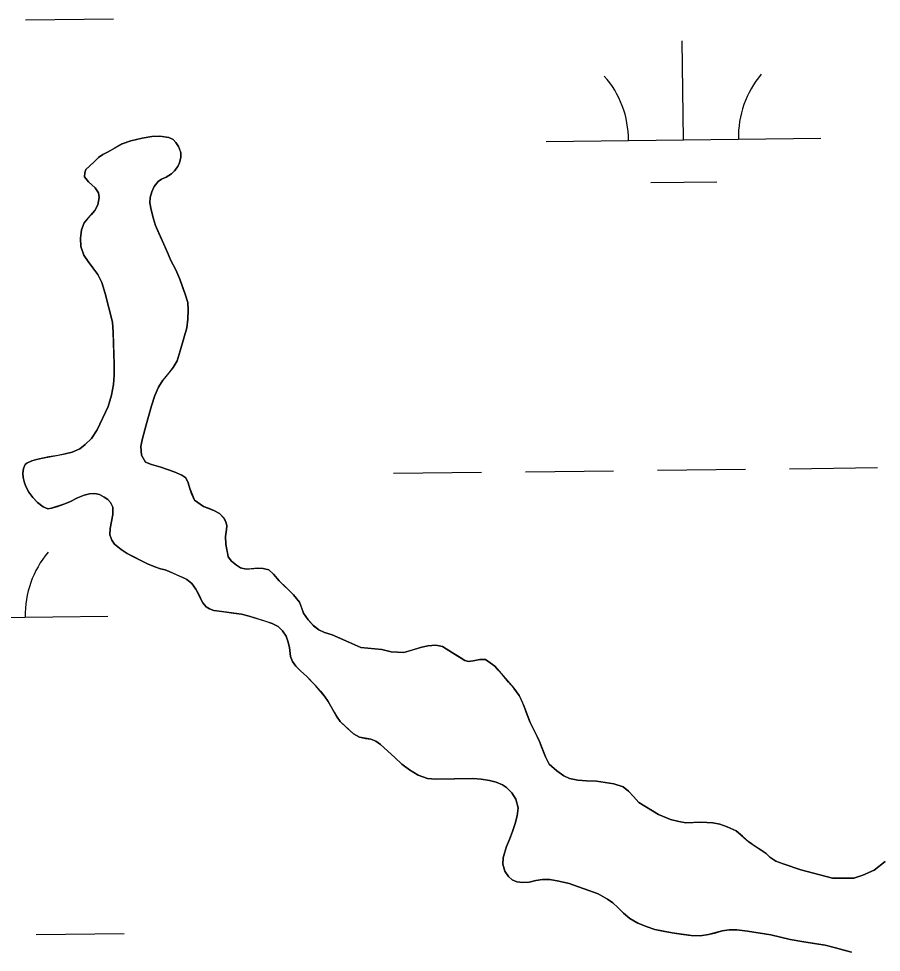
# Model space of a CAD drawing. Extents: x 3683402 to 3721514, y 487807 to 513565.
# Drawn here: x 3718807.9 to 3719121.7, y 495165.2 to 495504.7 of the extents above; entities that cross this region are included whole.
import ezdxf

# ---------------------------------------------------------------- set-up
doc = ezdxf.new("R2010")
doc.units = 0
doc.layers.add('V-TOPO-SHOR', color=7, linetype='Continuous')
doc.layers.add('V-WETL-SWMP', color=7, linetype='Continuous')

msp = doc.modelspace()

# ---------------------------------------------------------------- linework, layer by layer
at = {"layer": 'V-TOPO-SHOR'}
for points in [[(3718862.02, 495419.75), (3718860.74, 495422.7), (3718858.93, 495426.7), (3718857.7, 495429.57), (3718856.9, 495431.96), (3718856.14, 495435.18), (3718855.65, 495437.79), (3718855.68, 495439.7), (3718856.28, 495441.8), (3718857.19, 495443.72), (3718858.66, 495445.51), (3718859.83, 495446.35), (3718861.52, 495447.1), (3718863.47, 495448.33), (3718864.6, 495449.42), (3718865.77, 495450.91), (3718866.41, 495452.31), (3718866.88, 495454.31), (3718866.87, 495455.92), (3718866.61, 495456.84), (3718866.08, 495458.27), (3718865.07, 495459.66), (3718864.06, 495460.79), (3718862.57, 495461.48), (3718859.26, 495461.98), (3718856.39, 495461.88), (3718852.82, 495461.25), (3718848.73, 495460.27), (3718845.56, 495459.2), (3718842.6, 495457.49), (3718840.26, 495456.21), (3718838.48, 495455.38), (3718836.96, 495454.28), (3718835.49, 495452.75), (3718833.58, 495450.99), (3718832.37, 495449.85), (3718831.9, 495448.67), (3718831.86, 495447.24), (3718833.31, 495445.37), (3718835.67, 495443.16), (3718836.99, 495441.43), (3718837.21, 495439.73), (3718836.66, 495437.07), (3718835.54, 495434.98), (3718834.37, 495433.53), (3718832.95, 495431.96), (3718831.73, 495430.47), (3718830.79, 495427.89), (3718830.37, 495424.85), (3718830.52, 495421.84), (3718831.58, 495418.75), (3718833.16, 495416.37), (3718834.92, 495414.07), (3718836.67, 495411.73), (3718838.13, 495408.82), (3718839.32, 495404.82), (3718842.04, 495394.33), (3718842.27, 495390.68), (3718842.39, 495386.1), (3718842.54, 495382.62), (3718842.64, 495379.14), (3718842.62, 495375.09), (3718842.34, 495371.64), (3718841.66, 495367.76), (3718840.42, 495363.71), (3718836.46, 495355.15), (3718834.34, 495352.04), (3718832.13, 495349.9), (3718830.1, 495348.32), (3718827.36, 495347.13), (3718824.79, 495346.42), (3718822.23, 495345.92), (3718818.83, 495345.38), (3718816.57, 495344.93), (3718814.39, 495344.44), (3718812.65, 495343.91), (3718810.87, 495343.03), (3718810.22, 495342.59), (3718809.67, 495341.11), (3718809.41, 495339.49), (3718809.55, 495337.88), (3718810, 495335.97), (3718810.66, 495334.36), (3718811.58, 495332.54), (3718812.99, 495330.54), (3718814.74, 495328.77), (3718816.75, 495327.21), (3718818.5, 495326.43), (3718819.89, 495326.7), (3718821.98, 495327.37), (3718824.28, 495328.12), (3718826.45, 495329.05), (3718829.32, 495330.46), (3718831.71, 495331.43), (3718833.67, 495331.92), (3718835.54, 495332.1), (3718837.24, 495331.63), (3718838.99, 495330.77), (3718840.34, 495329.82), (3718841.27, 495328.78), (3718842.14, 495327.04)], [(3719000.93, 495233.67), (3718999.57, 495236.27), (3718998.29, 495239.35), (3718997.31, 495241.83), (3718996.48, 495243.7), (3718995.33, 495246.05), (3718994.01, 495248.78), (3718992.91, 495251.61), (3718991.8, 495254.56), (3718991.05, 495256.35), (3718989.95, 495258.65), (3718987.98, 495261.29), (3718986.14, 495263.42), (3718983.99, 495265.98), (3718982.37, 495267.75), (3718981.1, 495269.23), (3718977.77, 495271.73), (3718975.64, 495271.64), (3718973.25, 495271.14), (3718971.59, 495270.96), (3718970.19, 495271.34), (3718969.5, 495271.78), (3718967.53, 495272.99), (3718965.69, 495274.06), (3718962.11, 495276.44), (3718959.67, 495276.86), (3718956.75, 495276.63), (3718954.1, 495276.05), (3718951.06, 495275.07), (3718948.05, 495274.18), (3718943.39, 495274.42), (3718939.95, 495275.27), (3718932.41, 495276.1), (3718928, 495277.95), (3718924.68, 495279.41), (3718921.93, 495280.66), (3718919.14, 495281.52), (3718917.08, 495282.42), (3718915.21, 495283.93), (3718913.19, 495286.06), (3718911.48, 495288.58), (3718910.86, 495290.31), (3718910.02, 495292.57), (3718907.91, 495295.26), (3718905.33, 495297.73), (3718902.66, 495300.33), (3718900.6, 495302.67), (3718898.89, 495304.27), (3718896.88, 495304.78), (3718894.79, 495304.86), (3718892.44, 495304.67), (3718890.66, 495304.58), (3718888.56, 495304.96), (3718887.08, 495305.95), (3718885.28, 495307.46), (3718884.14, 495308.98), (3718883.87, 495310.51), (3718883.47, 495312.33), (3718883.29, 495313.68), (3718883.14, 495316.42), (3718883.52, 495318.95), (3718883.6, 495320.3), (3718883.33, 495321.43), (3718882.58, 495323.04), (3718880.92, 495324.77), (3718878.87, 495325.81), (3718877.21, 495326.54), (3718875.07, 495327.36), (3718871.83, 495329.65), (3718870.82, 495332.08), (3718870.11, 495333.9), (3718869.58, 495335.95), (3718868.7, 495337.69), (3718867.25, 495338.72), (3718864.46, 495339.88), (3718861.98, 495340.74), (3718859.66, 495341.64), (3718856.22, 495342.58), (3718854.08, 495343.44), (3718852.54, 495346.05), (3718852.39, 495349.18), (3718852.85, 495351.58), (3718854.26, 495357.07), (3718856.19, 495363.88), (3718857.43, 495367.72), (3718858.72, 495370.69), (3718860.36, 495373.27), (3718862.22, 495375.5), (3718864.12, 495377.91), (3718865.55, 495380.26), (3718866.7, 495383.93), (3718869.05, 495392.3), (3718869.38, 495395.48), (3718869.58, 495398.67), (3718869.39, 495401.49), (3718868.46, 495404.58), (3718867.67, 495406.8), (3718866.52, 495410.02), (3718865.06, 495413.45), (3718863.3, 495416.84), (3718862.02, 495419.75)], [(3718842.14, 495327.04), (3718842.2, 495324.43), (3718841.7, 495321.9), (3718841.14, 495319.33), (3718841.11, 495317.02), (3718841.82, 495315.02), (3718842.79, 495313.67), (3718845.19, 495311.73), (3718847.33, 495310.22), (3718849.87, 495308.92), (3718854.71, 495306.42), (3718857.46, 495305.35), (3718859.52, 495304.71), (3718861.13, 495304.32), (3718862.7, 495303.72), (3718864.1, 495303.08), (3718865.71, 495302.39), (3718867.68, 495301.49), (3718869.12, 495300.75), (3718870.91, 495299.28), (3718872.32, 495297.29), (3718873.28, 495295.51), (3718873.99, 495293.94), (3718874.87, 495292.34), (3718876.14, 495290.82), (3718877.37, 495290.08), (3718878.89, 495289.53), (3718880.9, 495289.28), (3718883.65, 495288.86), (3718886, 495288.57), (3718888.96, 495288.19), (3718891.71, 495287.47), (3718894.59, 495286.57), (3718897.73, 495285.58), (3718900.13, 495284.81), (3718902.31, 495283.65), (3718903.85, 495282.09), (3718905.21, 495280.22), (3718905.87, 495278.35), (3718906.41, 495276), (3718906.73, 495272.83), (3718907.48, 495270.91), (3718908.71, 495269.31), (3718910.55, 495267.45), (3718912.6, 495265.58), (3718914.22, 495263.98), (3718915.89, 495262.21), (3718917.73, 495260.12), (3718919.18, 495258.35), (3718920.5, 495256.35), (3718921.59, 495254.48), (3718922.69, 495252.53), (3718923.48, 495251.05), (3718924.85, 495249.15), (3718927.38, 495246.76), (3718929.75, 495244.68), (3718931.93, 495243.43), (3718934.03, 495243.01), (3718935.99, 495242.67), (3718937.78, 495242.03), (3718939.48, 495240.82), (3718944.78, 495236.1), (3718947.23, 495233.63), (3718950.03, 495231.51), (3718953.22, 495229.57), (3718956.58, 495228.37), (3718959.5, 495228.17), (3718962.81, 495228.27), (3718966.47, 495228.34), (3718970.04, 495228.36), (3718973.08, 495228.42), (3718976.18, 495228.21), (3718979.15, 495227.67), (3718981.63, 495227.07), (3718983.94, 495226.08), (3718985.39, 495225.09), (3718987.31, 495223.14), (3718988.72, 495220.88), (3718989.56, 495217.71), (3718989.28, 495214.87), (3718988.46, 495212.08), (3718987.56, 495209.11), (3718986.49, 495206.19), (3718985.37, 495203.7), (3718984.6, 495201.3), (3718984.18, 495199.51), (3718984.02, 495197.21), (3718984.77, 495194.68), (3718986.04, 495192.73), (3718987.4, 495191.56), (3718989.1, 495190.87), (3718991.28, 495190.58), (3718993.63, 495190.68), (3718996.07, 495191.26), (3718998.51, 495191.71), (3719001.08, 495191.64), (3719004.43, 495191.09), (3719008.14, 495190.24), (3719018.7, 495186.42), (3719022.15, 495184.57), (3719024.03, 495183.14)], [(3719123.17, 495198.27), (3719119.13, 495195.11), (3719114.96, 495193.26), (3719111.7, 495192.2), (3719103.99, 495192.16), (3719092.48, 495195.23), (3719085.98, 495197.33), (3719083.4, 495198.32), (3719081.21, 495199.83), (3719079.81, 495201.08), (3719077.98, 495202.34), (3719075.7, 495203.85), (3719073.56, 495205.41), (3719071.24, 495207.44), (3719068.88, 495209.43), (3719065.65, 495210.85), (3719062.98, 495211.79), (3719060.46, 495212.26), (3719058.28, 495212.46), (3719055.93, 495212.58), (3719053.53, 495212.44), (3719050.57, 495212.33), (3719048, 495212.71), (3719045.07, 495213.52), (3719040.62, 495215.33), (3719033.5, 495219.73), (3719031.62, 495221.9), (3719029.73, 495223.85), (3719027.76, 495225.32), (3719024.36, 495226.43), (3719021.26, 495226.98), (3719018.08, 495227.4), (3719014.42, 495227.55), (3719011.37, 495227.84), (3719008.28, 495228.43), (3719006.23, 495229.38), (3719003.69, 495231.15), (3719000.93, 495233.67)], [(3719024.03, 495183.14), (3719025.87, 495181.45), (3719027.89, 495179.41), (3719030.25, 495177.47), (3719033.09, 495175.74), (3719036.49, 495174.45), (3719039.33, 495173.51), (3719042.38, 495172.87), (3719045.65, 495172.24), (3719048.79, 495171.78), (3719052.49, 495171.32), (3719055.85, 495171.25), (3719058.85, 495171.7), (3719061.5, 495172.32), (3719063.85, 495172.95), (3719066.38, 495173.35), (3719069.21, 495173.37), (3719073.04, 495172.91), (3719081.59, 495171.52), (3719088.52, 495169.9), (3719093.49, 495169.02), (3719097.33, 495168.43), (3719101.25, 495167.8), (3719105, 495166.86), (3719108.53, 495165.83), (3719110.89, 495165.19)]]:
    msp.add_lwpolyline(points, dxfattribs=at)
at = {"layer": 'V-WETL-SWMP'}
for p, q in [((3718810.38, 495504.36), (3718842.38, 495504.73)), ((3719049.75, 495460.71), (3719049.33, 495496.7)), ((3718852.82, 495461.25), (3718856.39, 495461.88)), ((3718856.39, 495461.88), (3718859.26, 495461.98)), ((3718859.26, 495461.98), (3718862.57, 495461.48)), ((3718840.26, 495456.21), (3718845.56, 495459.2)), ((3718845.56, 495459.2), (3718848.73, 495460.27)), ((3718848.73, 495460.27), (3718852.82, 495461.25)), ((3718862.57, 495461.48), (3718864.06, 495460.79)), ((3718864.06, 495460.79), (3718865.07, 495459.66)), ((3718865.07, 495459.66), (3718866.08, 495458.27)), ((3718866.08, 495458.27), (3718866.87, 495455.92)), ((3718999.75, 495460.12), (3719099.75, 495461.29)), ((3718836.96, 495454.28), (3718838.48, 495455.38)), ((3718838.48, 495455.38), (3718840.26, 495456.21)), ((3718866.87, 495455.92), (3718866.88, 495454.31)), ((3718832.37, 495449.85), (3718835.49, 495452.75)), ((3718835.49, 495452.75), (3718836.96, 495454.28)), ((3718866.41, 495452.31), (3718865.77, 495450.91)), ((3718866.88, 495454.31), (3718866.41, 495452.31)), ((3718831.86, 495447.24), (3718831.9, 495448.68)), ((3718831.9, 495448.68), (3718832.37, 495449.85)), ((3718863.47, 495448.33), (3718861.52, 495447.1)), ((3718864.6, 495449.42), (3718863.47, 495448.33)), ((3718865.77, 495450.91), (3718864.6, 495449.42)), ((3718833.31, 495445.37), (3718831.86, 495447.24)), ((3718835.67, 495443.17), (3718833.31, 495445.37)), ((3718858.66, 495445.51), (3718857.18, 495443.72)), ((3718859.83, 495446.35), (3718858.66, 495445.51)), ((3718861.52, 495447.1), (3718859.83, 495446.35)), ((3719037.93, 495445.14), (3719061.93, 495445.42)), ((3718836.99, 495441.43), (3718835.67, 495443.17)), ((3718837.22, 495439.73), (3718836.99, 495441.43)), ((3718856.28, 495441.8), (3718855.68, 495439.7)), ((3718857.18, 495443.72), (3718856.28, 495441.8)), ((3718836.66, 495437.07), (3718837.22, 495439.73)), ((3718855.68, 495439.7), (3718855.65, 495437.79)), ((3718831.73, 495430.47), (3718835.54, 495434.98)), ((3718835.54, 495434.98), (3718836.66, 495437.07)), ((3718855.65, 495437.79), (3718856.14, 495435.18)), ((3718856.14, 495435.18), (3718856.9, 495431.96)), ((3718856.9, 495431.96), (3718857.7, 495429.57)), ((3718830.37, 495424.84), (3718830.79, 495427.9)), ((3718830.79, 495427.9), (3718831.73, 495430.47)), ((3718857.7, 495429.57), (3718862.02, 495419.75)), ((3718830.52, 495421.84), (3718830.37, 495424.84)), ((3718831.58, 495418.75), (3718830.52, 495421.84)), ((3718833.16, 495416.37), (3718831.58, 495418.75)), ((3718862.02, 495419.75), (3718863.3, 495416.84)), ((3718836.67, 495411.73), (3718833.16, 495416.37)), ((3718863.3, 495416.84), (3718865.06, 495413.45)), ((3718838.13, 495408.82), (3718836.67, 495411.73)), ((3718865.06, 495413.45), (3718866.52, 495410.02)), ((3718839.32, 495404.82), (3718838.13, 495408.82)), ((3718866.52, 495410.02), (3718868.46, 495404.58)), ((3718842.04, 495394.33), (3718839.32, 495404.82)), ((3718868.46, 495404.58), (3718869.39, 495401.5)), ((3718869.39, 495401.5), (3718869.58, 495398.67)), ((3718869.58, 495398.67), (3718869.38, 495395.49)), ((3718842.28, 495390.68), (3718842.04, 495394.33)), ((3718869.38, 495395.49), (3718869.05, 495392.3)), ((3718842.64, 495379.14), (3718842.28, 495390.68)), ((3718869.05, 495392.3), (3718866.7, 495383.93)), ((3718866.7, 495383.93), (3718865.55, 495380.26)), ((3718865.55, 495380.26), (3718864.12, 495377.9)), ((3718842.62, 495375.09), (3718842.64, 495379.14)), ((3718864.12, 495377.9), (3718860.36, 495373.27)), ((3718842.34, 495371.64), (3718842.62, 495375.09)), ((3718841.66, 495367.76), (3718842.34, 495371.64)), ((3718858.72, 495370.69), (3718857.43, 495367.72)), ((3718860.36, 495373.27), (3718858.72, 495370.69)), ((3718840.42, 495363.71), (3718841.66, 495367.76)), ((3718857.43, 495367.72), (3718856.19, 495363.88)), ((3718836.46, 495355.15), (3718840.42, 495363.71)), ((3718856.19, 495363.88), (3718854.26, 495357.08)), ((3718854.26, 495357.08), (3718852.86, 495351.58)), ((3718834.34, 495352.04), (3718836.46, 495355.15)), ((3718830.1, 495348.32), (3718832.13, 495349.9)), ((3718832.13, 495349.9), (3718834.34, 495352.04)), ((3718852.86, 495351.58), (3718852.39, 495349.18)), ((3718816.57, 495344.93), (3718824.79, 495346.42)), ((3718824.79, 495346.42), (3718827.36, 495347.13)), ((3718827.36, 495347.13), (3718830.1, 495348.32)), ((3718852.39, 495349.18), (3718852.54, 495346.05)), ((3718810.22, 495342.59), (3718810.87, 495343.03)), ((3718810.87, 495343.03), (3718812.65, 495343.91)), ((3718812.65, 495343.91), (3718814.39, 495344.44)), ((3718814.39, 495344.44), (3718816.57, 495344.93)), ((3718852.54, 495346.05), (3718854.08, 495343.44)), ((3718854.08, 495343.44), (3718856.22, 495342.58)), ((3718809.41, 495339.49), (3718809.66, 495341.11)), ((3718809.55, 495337.88), (3718809.41, 495339.49)), ((3718809.66, 495341.11), (3718810.22, 495342.59)), ((3718856.22, 495342.58), (3718859.66, 495341.64)), ((3718859.66, 495341.64), (3718864.46, 495339.88)), ((3718864.46, 495339.88), (3718867.26, 495338.72)), ((3718944.31, 495339.4), (3718976.31, 495339.77)), ((3718992.31, 495339.96), (3719024.3, 495340.33)), ((3719040.3, 495340.52), (3719072.3, 495340.89)), ((3719088.3, 495341.08), (3719120.3, 495341.45)), ((3718810, 495335.97), (3718809.55, 495337.88)), ((3718867.26, 495338.72), (3718868.7, 495337.69)), ((3718868.7, 495337.69), (3718869.58, 495335.95)), ((3718810.66, 495334.36), (3718810, 495335.97)), ((3718811.58, 495332.54), (3718810.66, 495334.36)), ((3718869.58, 495335.95), (3718870.11, 495333.9)), ((3718870.11, 495333.9), (3718871.84, 495329.65)), ((3718812.99, 495330.54), (3718811.58, 495332.54)), ((3718814.74, 495328.77), (3718812.99, 495330.54)), ((3718829.32, 495330.46), (3718826.46, 495329.05)), ((3718831.71, 495331.43), (3718829.32, 495330.46)), ((3718833.67, 495331.92), (3718831.71, 495331.43)), ((3718835.54, 495332.1), (3718833.67, 495331.92)), ((3718837.24, 495331.63), (3718835.54, 495332.1)), ((3718838.99, 495330.77), (3718837.24, 495331.63)), ((3718840.34, 495329.82), (3718838.99, 495330.77)), ((3718841.27, 495328.78), (3718840.34, 495329.82)), ((3718871.84, 495329.65), (3718875.07, 495327.36)), ((3718816.75, 495327.21), (3718814.74, 495328.77)), ((3718818.5, 495326.43), (3718816.75, 495327.21)), ((3718819.89, 495326.7), (3718818.5, 495326.43)), ((3718824.28, 495328.12), (3718819.89, 495326.7)), ((3718826.46, 495329.05), (3718824.28, 495328.12)), ((3718842.15, 495327.04), (3718841.27, 495328.78)), ((3718842.2, 495324.43), (3718842.15, 495327.04)), ((3718875.07, 495327.36), (3718878.87, 495325.81)), ((3718841.14, 495319.33), (3718842.2, 495324.43)), ((3718878.87, 495325.81), (3718880.92, 495324.77)), ((3718880.92, 495324.77), (3718882.59, 495323.04)), ((3718882.59, 495323.04), (3718883.33, 495321.43)), ((3718841.11, 495317.02), (3718841.14, 495319.33)), ((3718883.33, 495321.43), (3718883.6, 495320.3)), ((3718883.6, 495320.3), (3718883.52, 495318.95)), ((3718841.82, 495315.02), (3718841.11, 495317.02)), ((3718883.52, 495318.95), (3718883.14, 495316.42)), ((3718883.14, 495316.42), (3718883.29, 495313.68)), ((3718842.79, 495313.68), (3718841.82, 495315.02)), ((3718845.19, 495311.73), (3718842.79, 495313.68)), ((3718883.29, 495313.68), (3718883.47, 495312.33)), ((3718883.47, 495312.33), (3718884.14, 495308.98)), ((3718847.33, 495310.22), (3718845.19, 495311.73)), ((3718854.72, 495306.42), (3718847.33, 495310.22)), ((3718884.14, 495308.98), (3718885.28, 495307.46)), ((3718857.47, 495305.35), (3718854.72, 495306.42)), ((3718885.28, 495307.46), (3718887.08, 495305.95)), ((3718887.08, 495305.95), (3718888.56, 495304.96)), ((3718859.52, 495304.71), (3718857.47, 495305.35)), ((3718861.13, 495304.33), (3718859.52, 495304.71)), ((3718862.7, 495303.72), (3718861.13, 495304.33)), ((3718869.12, 495300.75), (3718862.7, 495303.72)), ((3718888.56, 495304.96), (3718890.66, 495304.58)), ((3718890.66, 495304.58), (3718894.79, 495304.86)), ((3718894.79, 495304.86), (3718896.88, 495304.78)), ((3718896.88, 495304.78), (3718898.89, 495304.27)), ((3718898.89, 495304.27), (3718900.6, 495302.67)), ((3718900.6, 495302.67), (3718902.66, 495300.33)), ((3718870.91, 495299.28), (3718869.12, 495300.75)), ((3718872.32, 495297.29), (3718870.91, 495299.28)), ((3718902.66, 495300.33), (3718907.91, 495295.26)), ((3718874.87, 495292.34), (3718872.32, 495297.29)), ((3718876.14, 495290.82), (3718874.87, 495292.34)), ((3718907.91, 495295.26), (3718910.02, 495292.57)), ((3718910.02, 495292.57), (3718911.48, 495288.57)), ((3718877.37, 495290.09), (3718876.14, 495290.82)), ((3718878.89, 495289.53), (3718877.37, 495290.09)), ((3718888.96, 495288.19), (3718878.89, 495289.53)), ((3718911.48, 495288.57), (3718913.19, 495286.06)), ((3718740.32, 495286.28), (3718840.31, 495287.45)), ((3718891.71, 495287.46), (3718888.96, 495288.19)), ((3718900.13, 495284.81), (3718891.71, 495287.46)), ((3718913.19, 495286.06), (3718915.2, 495283.93)), ((3718902.31, 495283.65), (3718900.13, 495284.81)), ((3718903.85, 495282.09), (3718902.31, 495283.65)), ((3718905.21, 495280.22), (3718903.85, 495282.09)), ((3718915.2, 495283.93), (3718917.09, 495282.42)), ((3718917.09, 495282.42), (3718919.14, 495281.52)), ((3718905.87, 495278.35), (3718905.21, 495280.22)), ((3718906.41, 495276), (3718905.87, 495278.35)), ((3718919.14, 495281.52), (3718921.93, 495280.66)), ((3718921.93, 495280.66), (3718928, 495277.95)), ((3718906.73, 495272.83), (3718906.41, 495276)), ((3718928, 495277.95), (3718932.41, 495276.1)), ((3718932.41, 495276.1), (3718939.95, 495275.27)), ((3718939.95, 495275.27), (3718943.39, 495274.42)), ((3718948.05, 495274.18), (3718954.1, 495276.05)), ((3718954.1, 495276.05), (3718956.75, 495276.63)), ((3718956.75, 495276.63), (3718959.67, 495276.86)), ((3718959.67, 495276.86), (3718962.11, 495276.44)), ((3718962.11, 495276.44), (3718965.69, 495274.06)), ((3718907.48, 495270.91), (3718906.73, 495272.83)), ((3718943.39, 495274.42), (3718948.05, 495274.18)), ((3718965.69, 495274.06), (3718970.19, 495271.34)), ((3718973.24, 495271.14), (3718975.64, 495271.64)), ((3718975.64, 495271.64), (3718977.77, 495271.73)), ((3718977.77, 495271.73), (3718981.09, 495269.23)), ((3718908.71, 495269.31), (3718907.48, 495270.91)), ((3718910.55, 495267.45), (3718908.71, 495269.31)), ((3718970.19, 495271.34), (3718971.59, 495270.96)), ((3718971.59, 495270.96), (3718973.24, 495271.14)), ((3718981.09, 495269.23), (3718987.98, 495261.29)), ((3718912.6, 495265.58), (3718910.55, 495267.45)), ((3718915.89, 495262.21), (3718912.6, 495265.58)), ((3718919.18, 495258.35), (3718915.89, 495262.21)), ((3718920.5, 495256.35), (3718919.18, 495258.35)), ((3718987.98, 495261.29), (3718989.95, 495258.65)), ((3718989.95, 495258.65), (3718991.8, 495254.56)), ((3718923.49, 495251.05), (3718920.5, 495256.35)), ((3718991.8, 495254.56), (3718994.01, 495248.78)), ((3718924.85, 495249.14), (3718923.49, 495251.05)), ((3718929.75, 495244.69), (3718924.85, 495249.14)), ((3718994.01, 495248.78), (3718997.32, 495241.83)), ((3718931.93, 495243.43), (3718929.75, 495244.69)), ((3718935.99, 495242.67), (3718931.93, 495243.43)), ((3718937.78, 495242.03), (3718935.99, 495242.67)), ((3718939.48, 495240.82), (3718937.78, 495242.03)), ((3718997.32, 495241.83), (3718999.57, 495236.27)), ((3718944.78, 495236.1), (3718939.48, 495240.82)), ((3718947.23, 495233.63), (3718944.78, 495236.1)), ((3718999.57, 495236.27), (3719000.93, 495233.67)), ((3718950.03, 495231.51), (3718947.23, 495233.63)), ((3718953.22, 495229.57), (3718950.03, 495231.51)), ((3719000.93, 495233.67), (3719003.69, 495231.15)), ((3719003.69, 495231.15), (3719006.23, 495229.38)), ((3718956.58, 495228.37), (3718953.22, 495229.57)), ((3718959.5, 495228.17), (3718956.58, 495228.37)), ((3718973.09, 495228.42), (3718959.5, 495228.17)), ((3718976.18, 495228.22), (3718973.09, 495228.42)), ((3718979.15, 495227.67), (3718976.18, 495228.22)), ((3718981.63, 495227.07), (3718979.15, 495227.67)), ((3719006.23, 495229.38), (3719008.28, 495228.44)), ((3719008.28, 495228.44), (3719011.37, 495227.84)), ((3719011.37, 495227.84), (3719014.42, 495227.55)), ((3719014.42, 495227.55), (3719018.08, 495227.4)), ((3719018.08, 495227.4), (3719021.27, 495226.98)), ((3718983.94, 495226.08), (3718981.63, 495227.07)), ((3718985.39, 495225.09), (3718983.94, 495226.08)), ((3718987.31, 495223.14), (3718985.39, 495225.09)), ((3719021.27, 495226.98), (3719024.36, 495226.43)), ((3719024.36, 495226.43), (3719027.76, 495225.32)), ((3719027.76, 495225.32), (3719029.73, 495223.85)), ((3718988.72, 495220.88), (3718987.31, 495223.14)), ((3718989.57, 495217.71), (3718988.72, 495220.88)), ((3719029.73, 495223.85), (3719031.62, 495221.9)), ((3719031.62, 495221.9), (3719033.5, 495219.73)), ((3718989.28, 495214.87), (3718989.57, 495217.71)), ((3719033.5, 495219.73), (3719040.62, 495215.33)), ((3718988.46, 495212.08), (3718989.28, 495214.87)), ((3719040.62, 495215.33), (3719045.08, 495213.52)), ((3718987.57, 495209.11), (3718988.46, 495212.08)), ((3719045.08, 495213.52), (3719048, 495212.71)), ((3719048, 495212.71), (3719050.57, 495212.34)), ((3719050.57, 495212.34), (3719055.93, 495212.58)), ((3719055.93, 495212.58), (3719060.46, 495212.26)), ((3719060.46, 495212.26), (3719062.99, 495211.79)), ((3719062.99, 495211.79), (3719065.65, 495210.85)), ((3719065.65, 495210.85), (3719068.88, 495209.43)), ((3718986.49, 495206.19), (3718987.57, 495209.11)), ((3719068.88, 495209.43), (3719073.56, 495205.41)), ((3718984.6, 495201.3), (3718985.37, 495203.7)), ((3718985.37, 495203.7), (3718986.49, 495206.19)), ((3719073.56, 495205.41), (3719079.81, 495201.08)), ((3718984.18, 495199.51), (3718984.6, 495201.3)), ((3719079.81, 495201.08), (3719081.21, 495199.83)), ((3718984.02, 495197.21), (3718984.18, 495199.51)), ((3718984.77, 495194.68), (3718984.02, 495197.21)), ((3719081.21, 495199.83), (3719083.4, 495198.32)), ((3719083.4, 495198.32), (3719085.97, 495197.33)), ((3719085.97, 495197.33), (3719092.48, 495195.23)), ((3719119.13, 495195.12), (3719123.16, 495198.27)), ((3718986.04, 495192.73), (3718984.77, 495194.68)), ((3719092.48, 495195.23), (3719103.99, 495192.16)), ((3719114.96, 495193.26), (3719119.13, 495195.12)), ((3718987.4, 495191.56), (3718986.04, 495192.73)), ((3718989.1, 495190.87), (3718987.4, 495191.56)), ((3718991.28, 495190.58), (3718989.1, 495190.87)), ((3718993.63, 495190.68), (3718991.28, 495190.58)), ((3718996.07, 495191.26), (3718993.63, 495190.68)), ((3718998.51, 495191.71), (3718996.07, 495191.26)), ((3719001.08, 495191.64), (3718998.51, 495191.71)), ((3719004.43, 495191.09), (3719001.08, 495191.64)), ((3719008.14, 495190.24), (3719004.43, 495191.09)), ((3719018.7, 495186.42), (3719008.14, 495190.24)), ((3719103.99, 495192.16), (3719111.7, 495192.2)), ((3719111.7, 495192.2), (3719114.96, 495193.26)), ((3719022.15, 495184.57), (3719018.7, 495186.42)), ((3719024.03, 495183.14), (3719022.15, 495184.57)), ((3719025.87, 495181.45), (3719024.03, 495183.14)), ((3719027.89, 495179.41), (3719025.87, 495181.45)), ((3719030.25, 495177.47), (3719027.89, 495179.41)), ((3719033.09, 495175.74), (3719030.25, 495177.47)), ((3719036.49, 495174.45), (3719033.09, 495175.74)), ((3719039.33, 495173.51), (3719036.49, 495174.45)), ((3719045.65, 495172.24), (3719039.33, 495173.51)), ((3719066.38, 495173.35), (3719063.85, 495172.95)), ((3719069.21, 495173.37), (3719066.38, 495173.35)), ((3719073.04, 495172.91), (3719069.21, 495173.37)), ((3718814.25, 495171.7), (3718846.25, 495172.08)), ((3719052.49, 495171.32), (3719045.65, 495172.24)), ((3719055.85, 495171.25), (3719052.49, 495171.32)), ((3719058.85, 495171.7), (3719055.85, 495171.25)), ((3719063.85, 495172.95), (3719058.85, 495171.7)), ((3719081.59, 495171.52), (3719073.04, 495172.91)), ((3719088.52, 495169.9), (3719081.59, 495171.52)), ((3719093.49, 495169.02), (3719088.52, 495169.9)), ((3719101.25, 495167.8), (3719093.49, 495169.02)), ((3719105, 495166.86), (3719101.25, 495167.8)), ((3719110.89, 495165.19), (3719105, 495166.86))]:
    msp.add_line(p, q, dxfattribs=at)
for centre, start, end in [((3718994.51, 495460.54), 359.8942, 41.4378), ((3719104.98, 495461.82), 139.8942, 181.4378), ((3718845.55, 495287.98), 139.8942, 181.4378)]:
    msp.add_arc(centre, 35.25, start, end, dxfattribs=at)

doc.saveas('drawing.dxf')
